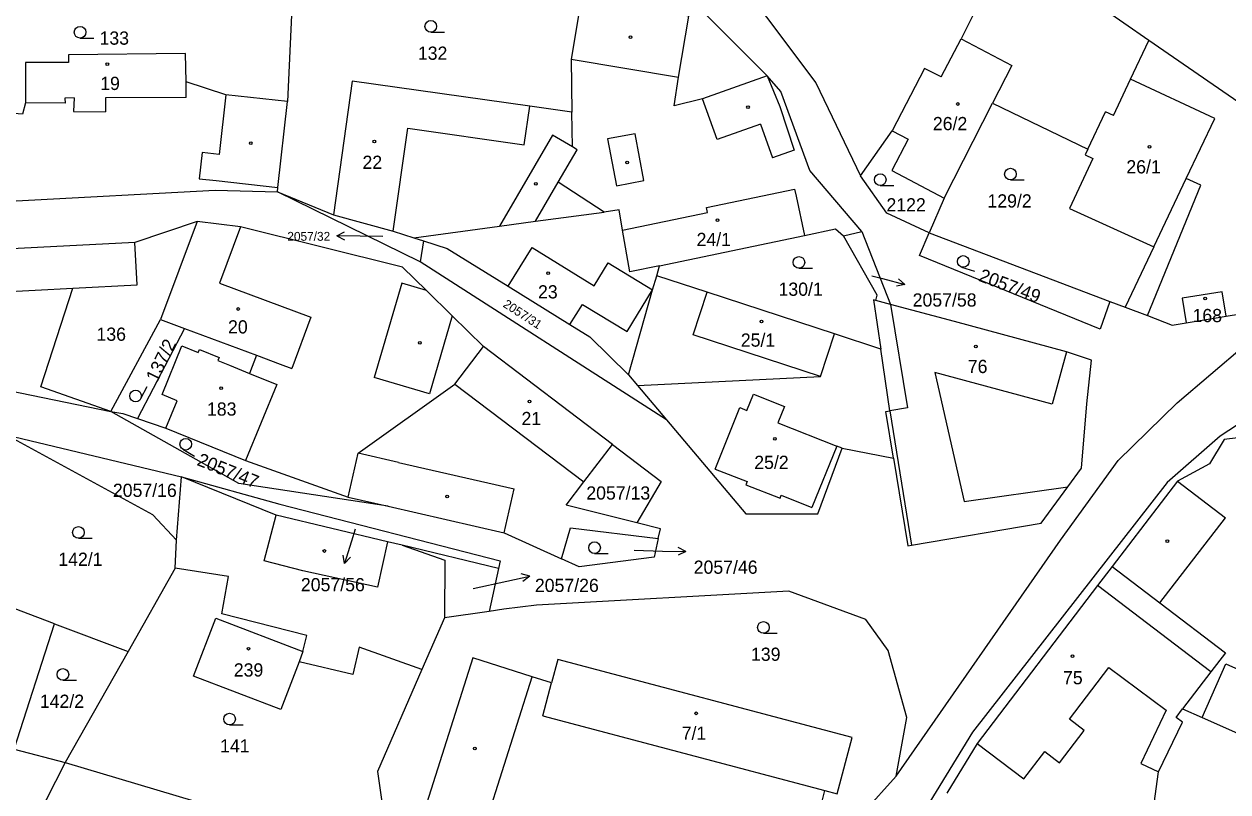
# Model space of a CAD drawing. Extents: x -776734 to -748832, y -1118122 to -976986.
# Drawn here: x -750990 to -750835.2, y -1113441.7 to -1113342.9 of the extents above; entities that cross this region are included whole.
import ezdxf

# ---------------------------------------------------------------- set-up
doc = ezdxf.new("R2010")
doc.units = 0
for name, color, linetype in [('KM_Hranice parcel', 7, 'Continuous'), ('KM_Parcelní čísla', 7, 'Continuous'), ('KM_Pop  PČ popisy', 7, 'Continuous'), ('KM_Vnitřní kresba', 7, 'Continuous'), ('KM_Značky budov', 7, 'Continuous'), ('KM_Značky kultur', 7, 'Continuous')]:
    doc.layers.add(name, color=color, linetype=linetype)

msp = doc.modelspace()

# ---------------------------------------------------------------- linework, layer by layer
at = {"layer": 'KM_Hranice parcel'}
for p, q in [((-750955.57, -1113340.82), (-750956.12, -1113352.91)), ((-750957.37, -1113363.96), (-750956.12, -1113352.91)), ((-750871.69, -1113365.32), (-750865.46, -1113353.09)), ((-750882.43, -1113362.46), (-750878.37, -1113356.67)), ((-750957.43, -1113364.52), (-750957.37, -1113363.96)), ((-750939.07, -1113373.51), (-750957.43, -1113364.52)), ((-750957.43, -1113364.52), (-750950.24, -1113367.47)), ((-750871.69, -1113365.32), (-750873.6, -1113369.78)), ((-750950.24, -1113367.47), (-750942.53, -1113369.59)), ((-750967.76, -1113368.33), (-750975.76, -1113371.02)), ((-750967.76, -1113368.33), (-750972.46, -1113380.95)), ((-750942.53, -1113369.59), (-750939.9, -1113370.42)), ((-750939.9, -1113370.42), (-750938.66, -1113370.81)), ((-750938.66, -1113370.81), (-750939.07, -1113373.51)), ((-750884.62, -1113370.17), (-750882.29, -1113369.6)), ((-750882.29, -1113369.6), (-750878.57, -1113379.01)), ((-750873.6, -1113369.78), (-750850.38, -1113378.61)), ((-750907.4, -1113393.86), (-750939.07, -1113373.51)), ((-750908.66, -1113375.3), (-750908.3, -1113374.02)), ((-750878.57, -1113379.01), (-750880.48, -1113378.49)), ((-750835.96, -1113377.36), (-750841.09, -1113378.21)), ((-750841.09, -1113378.21), (-750840.57, -1113381.37)), ((-750835.44, -1113380.52), (-750835.96, -1113377.36)), ((-750835.44, -1113380.52), (-750817.61, -1113377.67)), ((-750870.37, -1113381.21), (-750878.57, -1113379.01)), ((-750850.38, -1113378.61), (-750848.42, -1113379.35)), ((-750848.42, -1113379.35), (-750845.56, -1113380.44)), ((-750978.85, -1113392.76), (-750972.46, -1113380.95)), ((-750972.46, -1113380.95), (-750969.38, -1113382.1)), ((-750855.97, -1113385.08), (-750870.37, -1113381.21)), ((-750840.57, -1113381.37), (-750835.44, -1113380.52)), ((-750969.38, -1113382.1), (-750975.41, -1113393.68)), ((-750879.85, -1113384.74), (-750885.78, -1113382.8)), ((-750914.35, -1113397.01), (-750930.92, -1113384.4)), ((-750912.29, -1113388.06), (-750911.14, -1113389.42)), ((-750911.14, -1113389.42), (-750907.4, -1113393.86)), ((-750992.32, -1113395.8), (-750969.75, -1113401.19)), ((-750918.02, -1113401.84), (-750914.35, -1113397.01)), ((-750961.52, -1113399.07), (-750948.35, -1113403.79)), ((-750970.41, -1113409.34), (-750969.75, -1113401.19)), ((-750841.67, -1113401.76), (-750850.1, -1113412.72)), ((-750948.35, -1113403.79), (-750943.17, -1113404.98)), ((-750943.17, -1113404.98), (-750928.26, -1113408.39)), ((-750970.58, -1113412.93), (-750970.41, -1113409.34)), ((-750928.26, -1113408.39), (-750920.91, -1113411.74)), ((-750929.01, -1113412.96), (-750941.37, -1113409.99)), ((-750970.58, -1113412.93), (-750976.63, -1113423.65)), ((-750929.01, -1113412.96), (-750930.18, -1113418.5)), ((-750986.08, -1113420.08), (-750996.21, -1113416.26)), ((-750930.18, -1113418.5), (-750935.95, -1113419.31)), ((-750991.28, -1113436.22), (-750986.08, -1113420.08)), ((-750986.08, -1113420.08), (-750976.63, -1113423.65)), ((-750935.95, -1113419.31), (-750938.85, -1113425.99)), ((-750976.63, -1113423.65), (-750984.71, -1113437.96)), ((-750876.5, -1113432.15), (-750878.89, -1113423.54)), ((-750877.87, -1113439.71), (-750876.5, -1113432.15)), ((-750867.46, -1113435.49), (-750871.34, -1113441.9)), ((-750991.28, -1113436.22), (-750984.71, -1113437.96)), ((-750984.71, -1113437.96), (-750992.82, -1113453.82)), ((-750984.71, -1113437.96), (-750963.61, -1113444.26)), ((-750882.01, -1113444.33), (-750877.87, -1113439.71))]:
    msp.add_line(p, q, dxfattribs=at)
for points in [[(-750922.62, -1113326.43), (-750908.8, -1113335.16), (-750894.47, -1113349.59)], [(-750898.1, -1113335.16), (-750898.52, -1113337.1), (-750894.54, -1113342.02), (-750888.18, -1113350.49), (-750882.43, -1113362.46)], [(-750865.6, -1113336.99), (-750869.52, -1113344.83), (-750863, -1113348.26), (-750865.46, -1113353.09)], [(-750894.47, -1113349.59), (-750902.76, -1113352.54), (-750906.39, -1113353.45), (-750905.86, -1113349.77), (-750904.52, -1113341.89), (-750918.32, -1113339.55)], [(-750845.37, -1113345.02), (-750851.81, -1113340.57), (-750858.55, -1113339.51)], [(-750918.61, -1113341.29), (-750919.65, -1113347.43), (-750919.56, -1113354.25)], [(-750845.56, -1113380.44), (-750838.67, -1113363.65), (-750840.57, -1113362.8), (-750836.9, -1113355.06), (-750847.73, -1113350.02), (-750845.37, -1113345.02)], [(-750815.69, -1113372.51), (-750831.98, -1113354.28), (-750845.37, -1113345.02)], [(-750956.12, -1113352.91), (-750964.07, -1113352.01), (-750969.18, -1113350.35), (-750969.23, -1113346.7), (-750984.28, -1113346.9), (-750984.28, -1113347.86), (-750989.83, -1113347.89), (-750989.81, -1113353.08), (-750990.21, -1113354.52), (-750996.46, -1113354.06), (-750997.26, -1113365.23), (-750997.23, -1113366.1)], [(-750919.56, -1113354.25), (-750924.98, -1113353.48), (-750947.81, -1113350.26), (-750950.24, -1113367.47)], [(-750882.29, -1113369.6), (-750888.96, -1113361.77), (-750892.68, -1113351.62), (-750894.47, -1113349.59)], [(-750865.46, -1113353.09), (-750853.22, -1113359.02), (-750853.57, -1113359.75), (-750852.56, -1113360.23), (-750855.59, -1113366.64), (-750844.73, -1113371.58), (-750848.42, -1113379.35)], [(-750915.43, -1113367.11), (-750921.31, -1113363.25), (-750918.88, -1113359.09), (-750919.5, -1113358.73), (-750919.56, -1113354.25)], [(-750878.37, -1113356.67), (-750876.31, -1113357.75), (-750878.42, -1113361.76), (-750871.69, -1113365.32)], [(-750873.6, -1113369.78), (-750879.07, -1113367.24), (-750882.43, -1113362.46)], [(-750991.03, -1113365.69), (-750965.43, -1113364.3), (-750957.43, -1113364.52)], [(-750939.9, -1113370.42), (-750928.89, -1113368.93), (-750924.25, -1113368.3), (-750915.43, -1113367.11)], [(-750908.3, -1113374.02), (-750912.13, -1113374.82), (-750913.05, -1113369.44), (-750913.49, -1113366.85), (-750915.43, -1113367.11)], [(-750930.92, -1113384.4), (-750934.94, -1113380.47), (-750938.28, -1113377.2), (-750941.34, -1113374.2), (-750962.19, -1113369.01), (-750967.76, -1113368.33)], [(-750938.66, -1113370.81), (-750935.59, -1113371.79), (-750927.76, -1113376.66), (-750919.82, -1113381.6), (-750917.27, -1113383.19), (-750912.29, -1113388.06)], [(-750908.3, -1113374.02), (-750889.67, -1113370.12), (-750885.68, -1113369.28), (-750884.62, -1113370.17)], [(-750880.48, -1113378.49), (-750880.32, -1113377.81), (-750884.62, -1113370.17)], [(-750850.38, -1113378.61), (-750851.63, -1113382.19), (-750874.85, -1113372.71), (-750873.6, -1113369.78)], [(-750975.76, -1113371.02), (-751000.86, -1113372.33), (-751006.37, -1113372.65), (-751011.9, -1113372.84)], [(-750978.85, -1113392.76), (-750987.86, -1113389.62), (-750983.72, -1113376.92), (-750975.47, -1113376.49), (-750975.76, -1113371.02)], [(-750912.29, -1113388.06), (-750909.18, -1113377.12), (-750908.66, -1113375.3)], [(-750885.78, -1113382.8), (-750902.15, -1113377.44), (-750908.66, -1113375.3)], [(-750880.48, -1113378.49), (-750880.79, -1113378.41), (-750879.85, -1113384.74)], [(-750845.56, -1113380.44), (-750842.35, -1113381.66), (-750840.57, -1113381.37)], [(-750969.38, -1113382.1), (-750960.14, -1113385.54), (-750961.01, -1113387.88), (-750957.51, -1113389.31), (-750961.52, -1113399.07)], [(-750911.14, -1113389.42), (-750887.58, -1113388.29), (-750885.78, -1113382.8)], [(-750877.87, -1113439.71), (-750856.73, -1113409.33), (-750849.32, -1113399.07), (-750841.74, -1113391.67), (-750833.06, -1113384.28), (-750826.93, -1113383.05), (-750821.51, -1113382.49), (-750803.37, -1113381.96), (-750759.05, -1113393.13), (-750740.85, -1113402.36), (-750722.82, -1113415.84)], [(-750948.35, -1113403.79), (-750947.04, -1113398.14), (-750934.61, -1113389.28), (-750930.92, -1113384.4)], [(-750878.2, -1113398.77), (-750879.18, -1113392.76), (-750878.68, -1113392.68), (-750879.85, -1113384.74)], [(-750853.33, -1113391.8), (-750852.74, -1113386.19), (-750855.97, -1113385.08)], [(-751003.61, -1113387.39), (-750993.47, -1113389.78), (-750978.85, -1113392.76)], [(-750726.95, -1113422.28), (-750745.08, -1113408.72), (-750759.22, -1113402.15), (-750793.41, -1113392.98), (-750811.28, -1113389.88), (-750826.08, -1113389.16), (-750829.76, -1113391.74), (-750836.18, -1113395.95), (-750843, -1113401.93), (-750868.03, -1113434.06), (-750883.68, -1113459.61), (-750897.76, -1113469.78), (-750940.93, -1113491.33), (-750982.37, -1113514.75), (-751002.14, -1113523.25)], [(-750875.87, -1113409.98), (-750859.2, -1113407.13), (-750855.77, -1113402.45), (-750854.03, -1113400.07), (-750853.33, -1113391.8)], [(-750978.85, -1113392.76), (-750977.3, -1113393.04), (-750975.41, -1113393.68)], [(-750943.17, -1113404.98), (-750962.41, -1113402.03), (-750978.85, -1113392.76)], [(-750975.41, -1113393.68), (-750971.8, -1113394.92), (-750961.52, -1113399.07)], [(-750907.4, -1113393.86), (-750897.21, -1113405.95), (-750887.95, -1113405.95), (-750884.81, -1113397.5), (-750878.2, -1113398.77)], [(-750970.41, -1113409.34), (-750973.46, -1113406.06), (-750992.32, -1113395.8)], [(-750914.35, -1113397.01), (-750908.08, -1113401.78), (-750911.21, -1113407.12)], [(-750830.42, -1113395.73), (-750835.69, -1113396.36), (-750837.57, -1113399.52), (-750841.67, -1113401.76)], [(-750878.2, -1113398.77), (-750876.36, -1113410.06), (-750875.87, -1113409.98)], [(-750969.75, -1113401.19), (-750957.1, -1113404.69), (-750928.8, -1113411.99), (-750929.01, -1113412.96)], [(-750941.37, -1113409.99), (-750943.29, -1113409.53), (-750957.58, -1113406.11), (-750969.75, -1113401.19)], [(-750911.21, -1113407.12), (-750920.31, -1113404.85), (-750918.02, -1113401.84)], [(-750920.91, -1113411.74), (-750919.74, -1113407.75), (-750908.45, -1113409.11)], [(-750908.45, -1113409.11), (-750908.18, -1113407.88), (-750911.21, -1113407.12)], [(-750908.45, -1113409.11), (-750908.98, -1113411.5), (-750918.62, -1113412.78), (-750920.91, -1113411.74)], [(-750941.37, -1113409.99), (-750935.91, -1113411.92), (-750935.95, -1113419.31)], [(-750954.15, -1113423.66), (-750953.66, -1113421.58), (-750964.58, -1113418.8), (-750963.71, -1113414.02), (-750970.58, -1113412.93)], [(-750850.1, -1113412.72), (-750851.98, -1113415.16), (-750867.46, -1113435.49)], [(-750850.1, -1113412.72), (-750843.95, -1113417.41), (-750835.53, -1113423.82), (-750837.39, -1113426.27), (-750841.03, -1113431.05)], [(-750878.89, -1113423.54), (-750881.77, -1113419.53), (-750891.65, -1113415.89), (-750924.11, -1113417.69)], [(-750924.11, -1113417.69), (-750928.3, -1113418.23), (-750930.18, -1113418.5)], [(-750956.98, -1113431.12), (-750968.21, -1113426.83), (-750965.37, -1113419.39), (-750954.15, -1113423.66)], [(-750938.85, -1113425.99), (-750946.92, -1113423.11), (-750947.74, -1113426.6), (-750954.65, -1113424.97), (-750956.98, -1113431.12)], [(-750882.01, -1113444.33), (-750887.39, -1113442.92), (-750887.04, -1113441.56), (-750885.46, -1113441.98), (-750883.54, -1113434.74), (-750921.39, -1113424.7), (-750922.18, -1113427.69), (-750924.68, -1113426.9), (-750932.32, -1113424.48), (-750938.81, -1113445), (-750931.17, -1113447.42), (-750932.59, -1113451.9)], [(-750938.85, -1113425.99), (-750944.54, -1113439.1), (-750943.41, -1113447.2)], [(-750846.44, -1113456.77), (-750849.65, -1113454.39), (-750845.46, -1113448.89), (-750844.12, -1113439.14), (-750841.06, -1113432.74), (-750841.86, -1113432.15), (-750841.03, -1113431.05)], [(-750841.03, -1113431.05), (-750838.52, -1113432.16), (-750823.16, -1113438.97), (-750820.76, -1113440.03)]]:
    msp.add_lwpolyline(points, dxfattribs=at)
at = {"layer": 'KM_Pop  PČ popisy'}
for p, q in [((-750949.811, -1113370.158), (-750948.8, -1113369.674)), ((-750946.81, -1113370.21), (-750949.811, -1113370.158)), ((-750949.811, -1113370.158), (-750948.818, -1113370.676)), ((-750943.87, -1113370.27), (-750946.81, -1113370.21)), ((-750880.97, -1113375.32), (-750879.64, -1113375.67)), ((-750879.64, -1113375.67), (-750876.741, -1113376.447)), ((-750876.741, -1113376.447), (-750877.838, -1113376.671)), ((-750876.741, -1113376.447), (-750877.579, -1113375.704)), ((-750947.44, -1113407.91), (-750947.91, -1113409.48)), ((-750947.91, -1113409.48), (-750948.787, -1113412.35)), ((-750911.54, -1113410.64), (-750907.9, -1113410.73)), ((-750907.9, -1113410.73), (-750904.899, -1113410.782)), ((-750904.899, -1113410.782), (-750905.91, -1113411.266)), ((-750904.899, -1113410.782), (-750905.892, -1113410.264)), ((-750948.787, -1113412.35), (-750948.973, -1113411.246)), ((-750948.787, -1113412.35), (-750948.016, -1113411.539)), ((-750927.92, -1113414.59), (-750924.985, -1113413.966)), ((-750924.985, -1113413.966), (-750926.068, -1113413.684)), ((-750924.985, -1113413.966), (-750925.86, -1113414.664)), ((-750932.27, -1113415.54), (-750927.92, -1113414.59))]:
    msp.add_line(p, q, dxfattribs=at)
at = {"layer": 'KM_Vnitřní kresba'}
for p, q in [((-750872.09, -1113349.71), (-750869.52, -1113344.83)), ((-750919.65, -1113347.43), (-750905.86, -1113349.77)), ((-750874.2, -1113348.63), (-750878.37, -1113356.67)), ((-750872.09, -1113349.71), (-750874.2, -1113348.63)), ((-750969.15, -1113352.36), (-750969.18, -1113350.35)), ((-750894.47, -1113349.59), (-750892.82, -1113353.54)), ((-750849.93, -1113354.68), (-750847.73, -1113350.02)), ((-750964.07, -1113352.01), (-750964.94, -1113359.71)), ((-750984.74, -1113353.09), (-750989.81, -1113353.08)), ((-750983.57, -1113352.41), (-750984.75, -1113352.45)), ((-750984.75, -1113352.45), (-750984.74, -1113353.09)), ((-750983.57, -1113352.41), (-750983.64, -1113354.19)), ((-750969.15, -1113352.36), (-750979.55, -1113352.42)), ((-750979.55, -1113352.42), (-750979.54, -1113354.21)), ((-750925.68, -1113358.45), (-750924.98, -1113353.48)), ((-750900.89, -1113357.8), (-750902.76, -1113352.54)), ((-750892.82, -1113353.54), (-750890.97, -1113359.14)), ((-750983.64, -1113354.19), (-750979.54, -1113354.21)), ((-750853.22, -1113359.02), (-750850.94, -1113354.2)), ((-750849.93, -1113354.68), (-750850.94, -1113354.2)), ((-750942.53, -1113369.59), (-750940.66, -1113356.34)), ((-750940.66, -1113356.34), (-750925.68, -1113358.45)), ((-750895.32, -1113355.81), (-750900.89, -1113357.8)), ((-750895.32, -1113355.81), (-750893.78, -1113360.14)), ((-750922.07, -1113357.23), (-750928.89, -1113368.93)), ((-750919.5, -1113358.73), (-750922.07, -1113357.23)), ((-750911.44, -1113357.03), (-750914.99, -1113357.71)), ((-750914.99, -1113357.71), (-750913.84, -1113363.74)), ((-750910.29, -1113363.06), (-750911.44, -1113357.03)), ((-750967.1, -1113359.47), (-750967.48, -1113362.82)), ((-750964.94, -1113359.71), (-750967.1, -1113359.47)), ((-750890.97, -1113359.14), (-750893.78, -1113360.14)), ((-750967.48, -1113362.82), (-750965.32, -1113363.06)), ((-750965.32, -1113363.06), (-750957.37, -1113363.96)), ((-750913.84, -1113363.74), (-750910.29, -1113363.06)), ((-750844.73, -1113371.58), (-750840.57, -1113362.8)), ((-750924.25, -1113368.3), (-750921.31, -1113363.25)), ((-750902.27, -1113366.53), (-750890.92, -1113364.15)), ((-750890.92, -1113364.15), (-750890.73, -1113365.06)), ((-750890.73, -1113365.06), (-750889.67, -1113370.12)), ((-750913.05, -1113369.44), (-750902.14, -1113367.16)), ((-750902.14, -1113367.16), (-750902.27, -1113366.53)), ((-750962.19, -1113369.01), (-750964.89, -1113376.27)), ((-750927.76, -1113376.66), (-750924.65, -1113371.67)), ((-750924.65, -1113371.67), (-750916.71, -1113376.61)), ((-750916.71, -1113376.61), (-750914.91, -1113373.64)), ((-750914.91, -1113373.64), (-750909.18, -1113377.12)), ((-750999.18, -1113377.73), (-750983.72, -1113376.92)), ((-750964.89, -1113376.27), (-750953.14, -1113380.64)), ((-750941.43, -1113376.27), (-750945, -1113388.4)), ((-750938.28, -1113377.2), (-750941.43, -1113376.27)), ((-750912.45, -1113382.5), (-750909.18, -1113377.12)), ((-750903.95, -1113382.93), (-750902.15, -1113377.44)), ((-750919.82, -1113381.6), (-750918.2, -1113379)), ((-750918.2, -1113379), (-750912.45, -1113382.5)), ((-750878.57, -1113379.01), (-750876.41, -1113392.31)), ((-750953.14, -1113380.64), (-750955.59, -1113387.23)), ((-750934.94, -1113380.47), (-750937.89, -1113390.49)), ((-750887.58, -1113388.29), (-750903.95, -1113382.93)), ((-750972.26, -1113390.6), (-750969.71, -1113384.31)), ((-750969.71, -1113384.31), (-750967.61, -1113385.17)), ((-750967.61, -1113385.17), (-750967.46, -1113384.79)), ((-750967.46, -1113384.79), (-750964.94, -1113385.83)), ((-750964.94, -1113385.83), (-750965.09, -1113386.2)), ((-750965.09, -1113386.2), (-750963.61, -1113386.81)), ((-750960.14, -1113385.54), (-750957.07, -1113386.68)), ((-750855.97, -1113385.08), (-750857.79, -1113391.84)), ((-750963.61, -1113386.81), (-750961.01, -1113387.88)), ((-750957.07, -1113386.68), (-750955.59, -1113387.23)), ((-750857.79, -1113391.84), (-750872.9, -1113387.78)), ((-750872.9, -1113387.78), (-750869.13, -1113404.36)), ((-750937.89, -1113390.49), (-750945, -1113388.4)), ((-750934.61, -1113389.28), (-750918.02, -1113401.84)), ((-750970.34, -1113391.42), (-750972.26, -1113390.6)), ((-750897.05, -1113392.65), (-750896.22, -1113390.55)), ((-750896.22, -1113390.55), (-750892.24, -1113392.12)), ((-750971.8, -1113394.92), (-750970.34, -1113391.42)), ((-750901.12, -1113400.18), (-750897.98, -1113392.28)), ((-750897.98, -1113392.28), (-750897.05, -1113392.65)), ((-750892.24, -1113392.12), (-750893.07, -1113394.23)), ((-750876.41, -1113392.31), (-750878.68, -1113392.68)), ((-750878.68, -1113392.68), (-750875.87, -1113409.98)), ((-750893.07, -1113394.23), (-750885.49, -1113397.23)), ((-750941.88, -1113399.32), (-750947.04, -1113398.14)), ((-750885.49, -1113397.23), (-750888.71, -1113405.11)), ((-750884.81, -1113397.5), (-750885.49, -1113397.23)), ((-750941.88, -1113399.32), (-750927, -1113402.71)), ((-750901.12, -1113400.18), (-750897.03, -1113401.8)), ((-750841.67, -1113401.76), (-750835.5, -1113406.48)), ((-750928.26, -1113408.39), (-750927, -1113402.71)), ((-750897.03, -1113401.8), (-750897.19, -1113402.2)), ((-750897.19, -1113402.2), (-750892.79, -1113403.95)), ((-750869.13, -1113404.36), (-750855.77, -1113402.45)), ((-750892.79, -1113403.95), (-750892.63, -1113403.55)), ((-750892.63, -1113403.55), (-750888.71, -1113405.11)), ((-750959.13, -1113411.99), (-750957.58, -1113406.11)), ((-750843.95, -1113417.41), (-750835.5, -1113406.48)), ((-750943.29, -1113409.53), (-750944.57, -1113415.38)), ((-750954.17, -1113413.26), (-750959.13, -1113411.99)), ((-750944.57, -1113415.38), (-750954.17, -1113413.26)), ((-750837.39, -1113426.27), (-750851.98, -1113415.16)), ((-750954.15, -1113423.66), (-750954.65, -1113424.97)), ((-750855.58, -1113432.35), (-750850.53, -1113425.71)), ((-750850.53, -1113425.71), (-750843.12, -1113431.22)), ((-750838.52, -1113432.16), (-750835.46, -1113425.26)), ((-750835.46, -1113425.26), (-750820.1, -1113432.06)), ((-750931.17, -1113447.42), (-750924.68, -1113426.9)), ((-750923.31, -1113431.94), (-750922.18, -1113427.69)), ((-750923.31, -1113431.94), (-750887.04, -1113441.56)), ((-750853.67, -1113433.81), (-750855.58, -1113432.35)), ((-750843.12, -1113431.22), (-750846.39, -1113438.06)), ((-750856.85, -1113437.99), (-750853.67, -1113433.81)), ((-750867.46, -1113435.49), (-750861.45, -1113440.06)), ((-750861.45, -1113440.06), (-750858.76, -1113436.53)), ((-750858.76, -1113436.53), (-750856.85, -1113437.99)), ((-750846.39, -1113438.06), (-750844.12, -1113439.14))]:
    msp.add_line(p, q, dxfattribs=at)
at = {"layer": 'KM_Značky budov'}
for centre in [(-750912.0168, -1113344.6192), (-750979.3068, -1113348.0992), (-750896.9168, -1113353.6192), (-750869.9468, -1113353.2092), (-750960.8668, -1113358.2592), (-750944.9668, -1113358.0292), (-750845.2768, -1113358.7192), (-750912.4468, -1113360.7392), (-750924.2068, -1113363.4992), (-750900.8368, -1113368.1492), (-750922.6168, -1113374.9792), (-750838.1168, -1113378.2392), (-750962.4768, -1113379.5892), (-750895.1868, -1113381.1992), (-750939.1068, -1113383.9492), (-750867.6068, -1113384.3992), (-750964.6568, -1113389.7592), (-750925.0168, -1113391.4992), (-750893.4468, -1113396.3092), (-750935.6168, -1113403.7092), (-750842.9868, -1113409.4492), (-750951.3968, -1113410.7292), (-750961.1568, -1113423.2992), (-750855.1868, -1113424.2592), (-750903.5968, -1113431.6192), (-750932.0568, -1113436.1292)]:
    msp.add_circle(centre, 0.175, dxfattribs=at)
at = {"layer": 'KM_Značky kultur'}
for p, q in [((-750937.703, -1113343.97), (-750935.953, -1113343.97)), ((-750982.803, -1113344.73), (-750981.053, -1113344.73)), ((-750863.163, -1113362.98), (-750861.413, -1113362.98)), ((-750879.903, -1113363.7), (-750878.153, -1113363.7)), ((-750890.363, -1113374.34), (-750888.613, -1113374.34)), ((-750869.453, -1113374.192), (-750867.78, -1113374.704)), ((-750974.997, -1113391.124), (-750974.202, -1113389.564)), ((-750969.594, -1113397.634), (-750968.078, -1113398.509)), ((-750983.023, -1113409.09), (-750981.273, -1113409.09)), ((-750916.653, -1113411.05), (-750914.903, -1113411.05)), ((-750894.933, -1113421.31), (-750893.183, -1113421.31)), ((-750985.023, -1113427.36), (-750983.273, -1113427.36)), ((-750963.583, -1113433.1), (-750961.833, -1113433.1))]:
    msp.add_line(p, q, dxfattribs=at)
for centre in [(-750937.7029, -1113343.2198), (-750982.8029, -1113343.9798), (-750863.1629, -1113362.2298), (-750879.9029, -1113362.9498), (-750890.3629, -1113373.5898), (-750869.2338, -1113373.4747), (-750975.6652, -1113390.7831), (-750969.2187, -1113396.9839), (-750983.0229, -1113408.3398), (-750916.6529, -1113410.2998), (-750894.9329, -1113420.5598), (-750985.0229, -1113426.6098), (-750963.5829, -1113432.3498)]:
    msp.add_circle(centre, 0.75, dxfattribs=at)

# ---------------------------------------------------------------- texts
at = {"layer": 'KM_Parcelní čísla'}
for s, height, p in [('133', 1.7, (-750980.31, -1113345.58)), ('132', 1.7, (-750939.37, -1113347.52)), ('19', 1.7, (-750980.22, -1113351.41)), ('26/2', 1.7, (-750873.14, -1113356.58)), ('22', 1.7, (-750946.49, -1113361.56)), ('26/1', 1.7, (-750848.26, -1113362.14)), ('2122', 1.7, (-750879.11, -1113367.03)), ('129/2', 1.7, (-750866.12, -1113366.53)), ('2057/32', 1.14, (-750956.155, -1113370.81)), ('24/1', 1.7, (-750903.53, -1113371.49)), ('23', 1.7, (-750923.92, -1113378.23)), ('130/1', 1.7, (-750892.99, -1113377.89)), ('2057/58', 1.7, (-750875.74, -1113379.278)), ('168', 1.7, (-750839.75, -1113381.28)), ('20', 1.7, (-750963.78, -1113382.74)), ('136', 1.7, (-750980.7, -1113383.68)), ('25/1', 1.7, (-750897.84, -1113384.44)), ('76', 1.7, (-750868.65, -1113387.83)), ('183', 1.7, (-750966.49, -1113393.31)), ('21', 1.7, (-750926.04, -1113394.53)), ('25/2', 1.7, (-750896.11, -1113400.17)), ('2057/16', 1.7, (-750978.59, -1113403.77)), ('2057/13', 1.7, (-750917.71, -1113404.11)), ('142/1', 1.7, (-750985.61, -1113412.64)), ('2057/46', 1.7, (-750903.9, -1113413.658)), ('2057/56', 1.7, (-750954.413, -1113415.908)), ('2057/26', 1.7, (-750924.32, -1113416)), ('139', 1.7, (-750896.53, -1113424.86)), ('239', 1.7, (-750963.04, -1113426.88)), ('75', 1.7, (-750856.41, -1113427.88)), ('142/2', 1.7, (-750987.98, -1113430.91)), ('7/1', 1.7, (-750905.44, -1113435.02)), ('141', 1.7, (-750964.8, -1113436.65))]:
    msp.add_text(s, height=height, dxfattribs=at).set_placement(p)
for s, height, rotation, p in [('2057/49', 1.7, 339, (-750867.364, -1113375.933)), ('2057/31', 1.14, 327, (-750928.515, -1113379.239)), ('137/2', 1.7, 64, (-750972.896, -1113389.112)), ('2057/47', 1.7, 338, (-750967.888, -1113399.638))]:
    msp.add_text(s, height=height, rotation=rotation, dxfattribs=at).set_placement(p)

doc.saveas('drawing.dxf')
